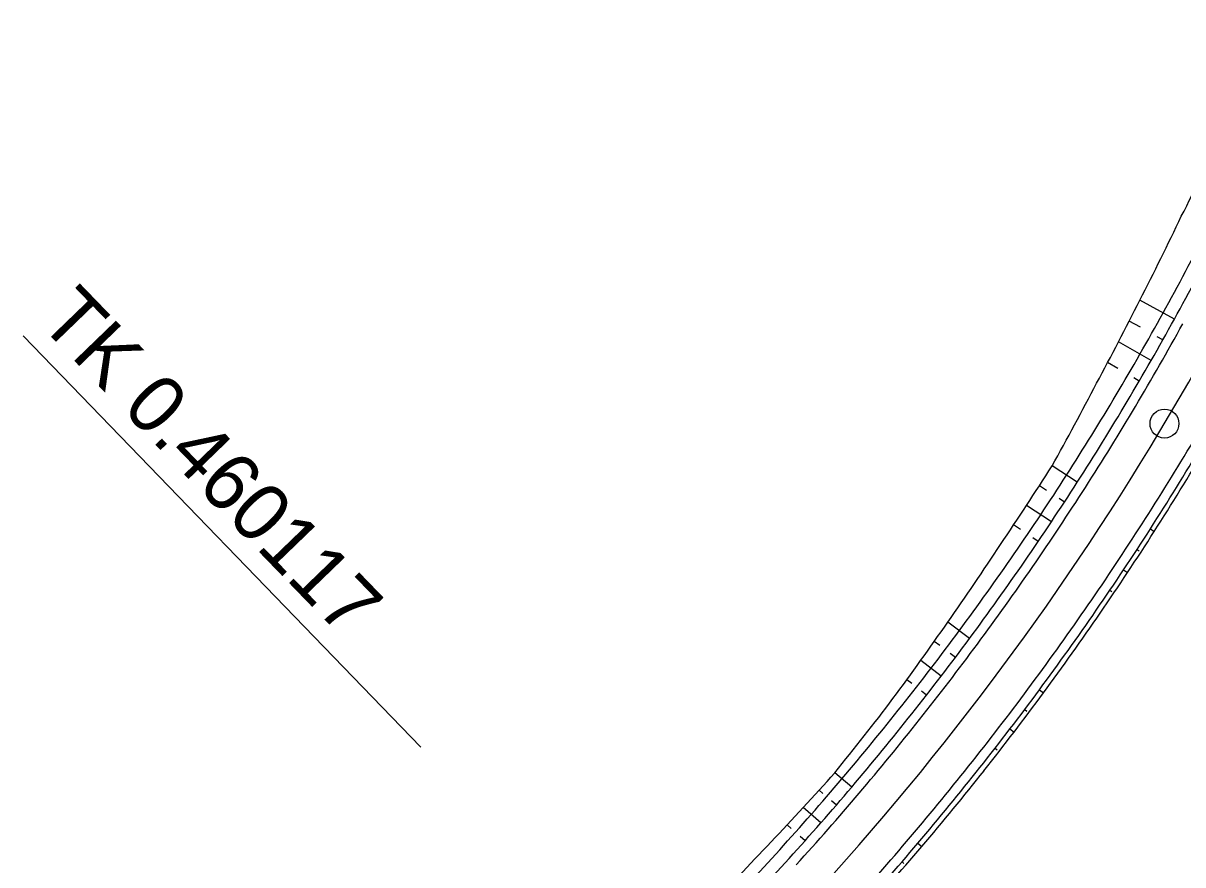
# Model space of a CAD drawing. Extents: x -481645 to -478728, y -1113199 to -1110710.
# Drawn here: x -480282.1 to -480222, y -1112650.6 to -1112606.9 of the extents above; entities that cross this region are included whole.
import ezdxf

# ---------------------------------------------------------------- set-up
doc = ezdxf.new("R2010")
doc.units = 0
for name, color, linetype in [('Vrstva 52', 7, 'Continuous'), ('Vrstva 53', 7, 'Continuous'), ('Vrstva 54', 7, 'Continuous'), ('Vrstva 55', 7, 'Continuous'), ('Vrstva 56', 7, 'Continuous'), ('Vrstva 57', 7, 'Continuous'), ('Vrstva 59', 7, 'Continuous'), ('Vrstva 60', 7, 'Continuous'), ('Vrstva 61', 7, 'Continuous'), ('Vrstva 62', 7, 'Continuous')]:
    doc.layers.add(name, color=color, linetype=linetype)

msp = doc.modelspace()

# ---------------------------------------------------------------- linework, layer by layer
at = {"layer": 'Vrstva 52'}
msp.add_arc((-480351.829, -1112551.041), 150, 314.01664, 338.11863, dxfattribs=at)
at = {"layer": 'Vrstva 53'}
for centre, radius, start, end in [((-480249.238, -1112602.443), 30.829, 331.89249, 340.92151), ((-480353.71, -1112554.722), 145.637, 332.78643, 334.69706), ((-480354.6, -1112556.11), 145.803, 331.52018, 333.43154), ((-480354.6, -1112556.11), 145.803, 331.52018, 333.43154), ((-480356.184, -1112558.586), 146.044, 330.75701, 332.67027), ((-480356.184, -1112558.586), 146.044, 330.75701, 332.67027), ((-480351.985, -1112551.294), 152.489, 327.45257, 329.36243), ((-480352.342, -1112551.818), 146.205, 325.79599, 327.70589), ((-480352.342, -1112551.818), 146.205, 325.79599, 327.70589), ((-480351.973, -1112551.258), 152.498, 325.52898, 327.43884), ((-480353.833, -1112553.921), 146.279, 324.89521, 326.80561), ((-480353.833, -1112553.921), 146.279, 324.89521, 326.80561), ((-480354.596, -1112554.777), 146.415, 323.42998, 325.3408), ((-480354.596, -1112554.777), 146.415, 323.42998, 325.3408), ((-480351.983, -1112551.257), 152.507, 323.62093, 325.5308), ((-480353.853, -1112553.567), 146.547, 320.96691, 322.87723), ((-480351.996, -1112551.259), 152.516, 321.71453, 323.62439), ((-480349.386, -1112548.325), 146.54, 316.36324, 318.2737), ((-480351.841, -1112551.056), 152.521, 319.70878, 321.61864), ((-480350.222, -1112549.354), 146.44, 314.97023, 316.88033), ((-480351.479, -1112550.643), 152.512, 317.5927, 319.50257)]:
    msp.add_arc(centre, radius, start, end, dxfattribs=at)
at = {"layer": 'Vrstva 54'}
for start, end in [(331.16085, 333.07071), (329.25099, 331.16085), (329.25099, 331.16085), (327.34113, 329.25099), (327.34113, 329.25099), (325.43127, 327.34113), (325.43127, 327.34113), (323.52141, 325.43127), (323.52141, 325.43127), (321.61155, 323.52141), (321.61155, 323.52141), (319.70169, 321.61155), (317.79183, 319.70169), (315.88197, 317.79183)]:
    msp.add_arc((-480351.829, -1112551.041), 147.084, start, end, dxfattribs=at)
at = {"layer": 'Vrstva 55'}
for radius, start, end in [(147.75, 331.16085, 333.07071), (147.75, 329.25099, 331.16085), (147.75, 327.34113, 329.25099), (152.25, 327.34113, 329.25099), (147.75, 325.43127, 327.34113), (152.25, 325.43127, 327.34113), (147.75, 323.52141, 325.43127), (152.25, 323.52141, 325.43127), (147.75, 321.61155, 323.52141), (152.25, 321.61156, 323.52141), (147.75, 319.70169, 321.61155), (152.25, 319.70169, 321.61155), (147.75, 317.79183, 319.70169), (152.25, 317.79184, 319.70169), (147.75, 315.88197, 317.79183)]:
    msp.add_arc((-480351.829, -1112551.041), radius, start, end, dxfattribs=at)
at = {"layer": 'Vrstva 56'}
for radius, start, end in [(148.25, 329.25099, 331.16085), (148.25, 327.34113, 329.25099), (151.75, 327.34113, 329.25099), (148.25, 325.43127, 327.34113), (151.75, 325.43127, 327.34113), (148.25, 323.52141, 325.43127), (151.75, 323.52141, 325.43127), (148.25, 321.61155, 323.52141), (151.75, 321.61155, 323.52141), (148.25, 319.70169, 321.61155), (151.75, 319.70169, 321.61155), (148.25, 317.79183, 319.70169), (151.75, 317.79183, 319.70169)]:
    msp.add_arc((-480351.829, -1112551.041), radius, start, end, dxfattribs=at)
at = {"layer": 'Vrstva 57'}
for radius, start, end in [(148.25, 329.25099, 331.16085), (148.25, 327.34113, 329.25099), (151.75, 327.34113, 329.25099), (148.25, 325.43127, 327.34113), (151.75, 325.43127, 327.34113), (148.25, 323.52141, 325.43127), (151.75, 323.52141, 325.43127), (148.25, 321.61155, 323.52141), (151.75, 321.61155, 323.52141), (148.25, 319.70169, 321.61155), (151.75, 319.70169, 321.61155), (148.25, 317.79183, 319.70169), (151.75, 317.79183, 319.70169)]:
    msp.add_arc((-480351.829, -1112551.041), radius, start, end, dxfattribs=at)
at = {"layer": 'Vrstva 59'}
msp.add_line((-480282.134, -1112623.171), (-480261.496, -1112644.529), dxfattribs=at)
at = {"layer": 'Vrstva 60'}
msp.add_circle((-480222.917, -1112627.733), 0.75, dxfattribs=at)
at = {"layer": 'Vrstva 61'}
for p, q in [((-480222.403, -1112622.309), (-480224.194, -1112621.323)), ((-480222.403, -1112622.309), (-480224.194, -1112621.323)), ((-480224.162, -1112622.733), (-480224.742, -1112622.408)), ((-480224.162, -1112622.733), (-480224.742, -1112622.408)), ((-480223.609, -1112624.456), (-480225.299, -1112623.488)), ((-480223.609, -1112624.456), (-480225.299, -1112623.488)), ((-480223.002, -1112623.385), (-480223.292, -1112623.222)), ((-480223.002, -1112623.385), (-480223.292, -1112623.222)), ((-480225.333, -1112624.875), (-480225.866, -1112624.564)), ((-480225.333, -1112624.875), (-480225.866, -1112624.564)), ((-480224.225, -1112625.522), (-480224.513, -1112625.354)), ((-480224.225, -1112625.522), (-480224.513, -1112625.354)), ((-480227.439, -1112630.772), (-480228.752, -1112629.93)), ((-480227.439, -1112630.772), (-480228.752, -1112629.93)), ((-480229.036, -1112631.2), (-480229.407, -1112630.957)), ((-480229.036, -1112631.2), (-480229.407, -1112630.957)), ((-480228.785, -1112632.834), (-480230.071, -1112631.979)), ((-480228.785, -1112632.834), (-480230.071, -1112631.979)), ((-480228.107, -1112631.806), (-480228.386, -1112631.624)), ((-480228.107, -1112631.806), (-480228.386, -1112631.624)), ((-480230.382, -1112633.239), (-480230.743, -1112632.995)), ((-480230.382, -1112633.239), (-480230.743, -1112632.995)), ((-480229.471, -1112633.857), (-480229.746, -1112633.67)), ((-480229.471, -1112633.857), (-480229.746, -1112633.67)), ((-480233.026, -1112638.882), (-480234.162, -1112638.042)), ((-480233.026, -1112638.882), (-480234.162, -1112638.042)), ((-480234.578, -1112639.256), (-480234.86, -1112639.043)), ((-480234.578, -1112639.256), (-480234.86, -1112639.043)), ((-480233.763, -1112639.869), (-480234.029, -1112639.668)), ((-480233.763, -1112639.869), (-480234.029, -1112639.668)), ((-480234.507, -1112640.849), (-480235.567, -1112640.038)), ((-480234.507, -1112640.849), (-480235.567, -1112640.038)), ((-480236.034, -1112641.222), (-480236.282, -1112641.028)), ((-480236.034, -1112641.222), (-480236.282, -1112641.028)), ((-480235.259, -1112641.824), (-480235.522, -1112641.62)), ((-480239.142, -1112646.601), (-480240.019, -1112645.858)), ((-480240.642, -1112646.934), (-480240.836, -1112646.766)), ((-480240.75, -1112648.466), (-480241.66, -1112647.668)), ((-480239.942, -1112647.537), (-480240.194, -1112647.319)), ((-480242.278, -1112648.753), (-480242.492, -1112648.562)), ((-480241.566, -1112649.388), (-480241.814, -1112649.166))]:
    msp.add_line(p, q, dxfattribs=at)
at = {"layer": 'Vrstva 62'}
for p, q in [((-480223.65, -1112633.201), (-480223.445, -1112633.332)), ((-480224.339, -1112634.266), (-480224.236, -1112634.334)), ((-480224.133, -1112634.401), (-480224.133, -1112634.401)), ((-480225.037, -1112635.325), (-480224.83, -1112635.463)), ((-480225.744, -1112636.379), (-480225.64, -1112636.45)), ((-480225.536, -1112636.52), (-480225.536, -1112636.52)), ((-480229.408, -1112641.557), (-480229.198, -1112641.713)), ((-480230.167, -1112642.574), (-480230.062, -1112642.654)), ((-480229.956, -1112642.733), (-480229.956, -1112642.733)), ((-480230.934, -1112643.585), (-480230.722, -1112643.747)), ((-480231.709, -1112644.589), (-480231.603, -1112644.672)), ((-480231.497, -1112644.754), (-480231.497, -1112644.754)), ((-480235.71, -1112649.511), (-480235.503, -1112649.687)), ((-480236.535, -1112650.476), (-480236.434, -1112650.563))]:
    msp.add_line(p, q, dxfattribs=at)

# ---------------------------------------------------------------- texts
at = {"layer": 'Vrstva 59'}
msp.add_text('TK 0.460117', height=3, rotation=314.01664, dxfattribs=at).set_placement((-480281.415, -1112622.475))

doc.saveas('drawing.dxf')
